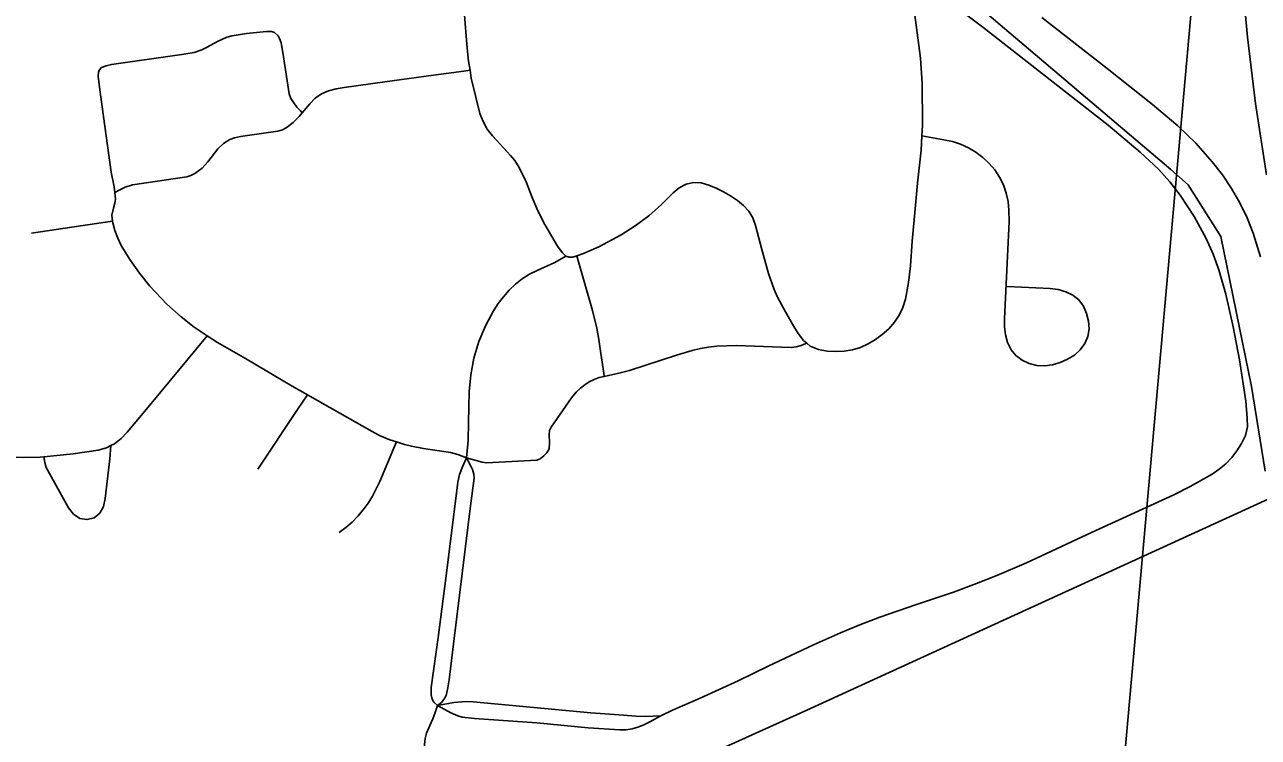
# Model space of a CAD drawing. Extents: x 0 to 34, y 0 to 22.
# Drawn here: x 6.7217 to 7.1815, y 17.689 to 17.9546 of the extents above; entities that cross this region are included whole.
import ezdxf

# ---------------------------------------------------------------- set-up
doc = ezdxf.new("R2010")
doc.units = 0
for name, color, linetype in [('GM_X_City_Street', 7, 'Continuous'), ('GM_X_Interchange_Ramps', 7, 'Continuous'), ('GM_X_Rail_Line', 7, 'Continuous'), ('GM_X_Section', 7, 'Continuous'), ('GM_X_US_Route', 7, 'Continuous'), ('SC_Shading1', 7, 'Continuous')]:
    doc.layers.add(name, color=color, linetype=linetype)

msp = doc.modelspace()

# ---------------------------------------------------------------- linework, layer by layer
at = {"layer": 'GM_X_City_Street'}
for points in [[(7.05608, 17.91319), (7.05629, 17.91722), (7.05617, 17.93278), (7.0555, 17.94212), (7.05395, 17.95446), (7.05231, 17.96674), (7.05206, 17.97168)], [(6.88508, 17.96463), (6.88623, 17.95034), (6.88671, 17.94461), (6.88713, 17.94103), (6.88766, 17.93762)], [(6.95878, 17.69698), (6.96318, 17.69912), (6.97339, 17.70352), (6.98757, 17.71002), (6.99877, 17.71548), (7.01563, 17.72348), (7.02577, 17.72787), (7.03294, 17.73086), (7.04035, 17.73371), (7.05366, 17.73831), (7.06782, 17.74314), (7.07648, 17.74632), (7.08399, 17.74927), (7.09509, 17.75403), (7.11931, 17.76532), (7.14994, 17.77937), (7.15605, 17.78244), (7.16423, 17.7871), (7.16686, 17.78891), (7.16932, 17.79097), (7.17154, 17.7933), (7.1735, 17.79583), (7.17524, 17.79853), (7.17666, 17.80147), (7.17737, 17.80476), (7.17735, 17.80799), (7.17675, 17.81426), (7.17439, 17.8297), (7.17207, 17.84198), (7.16932, 17.85419), (7.16672, 17.86323), (7.16457, 17.86914), (7.16202, 17.8749), (7.15749, 17.88316), (7.15233, 17.89104), (7.14849, 17.89604), (7.14428, 17.90073), (7.1374, 17.90716), (7.12544, 17.9172), (7.11072, 17.92876), (7.07881, 17.9537), (7.06447, 17.96447)], [(6.75031, 17.9387), (6.75199, 17.93929), (6.75409, 17.93981), (6.78031, 17.94346), (6.78485, 17.94427), (6.78766, 17.94519), (6.7895, 17.94611), (6.79374, 17.94851), (6.79672, 17.94983), (6.79891, 17.95041), (6.80137, 17.95087), (6.8043, 17.95133), (6.81176, 17.95213), (6.81365, 17.95207), (6.81473, 17.95167)], [(6.82515, 17.92178), (6.82449, 17.92247), (6.82317, 17.92384), (6.82088, 17.92705), (6.82025, 17.92889), (6.81789, 17.94421), (6.81726, 17.94788), (6.81669, 17.94949), (6.81612, 17.95046), (6.81473, 17.95167)], [(6.75524, 17.89202), (6.75502, 17.89424), (6.75387, 17.89963), (6.74968, 17.93032), (6.74905, 17.93544), (6.74916, 17.93698), (6.74957, 17.93784), (6.75031, 17.9387)], [(6.82515, 17.92178), (6.82794, 17.92506), (6.82998, 17.9272), (6.83227, 17.9289), (6.83488, 17.92998), (6.83777, 17.9307), (6.84076, 17.93123), (6.85594, 17.93332), (6.874, 17.93583), (6.8853, 17.9373), (6.88766, 17.93762)], [(6.88766, 17.93762), (6.88812, 17.93465), (6.88977, 17.92763), (6.89137, 17.92154), (6.89255, 17.91855), (6.8941, 17.91574), (6.896, 17.91315), (6.90029, 17.90858), (6.90276, 17.90592), (6.9043, 17.904), (6.90602, 17.90134), (6.90858, 17.89607), (6.9108, 17.89025), (6.91297, 17.88521), (6.91554, 17.88018), (6.92023, 17.87204), (6.92196, 17.86966), (6.92333, 17.8683)], [(6.75524, 17.89202), (6.75742, 17.89315), (6.75909, 17.89401), (6.76184, 17.89493), (6.78215, 17.89791), (6.78364, 17.89837), (6.78513, 17.89919), (6.78783, 17.9011), (6.78995, 17.9035), (6.79372, 17.90831), (6.79582, 17.9103), (6.79816, 17.91186), (6.79983, 17.91242), (6.80217, 17.91289), (6.81604, 17.91493), (6.81778, 17.91547), (6.81915, 17.91612), (6.82172, 17.91811), (6.82393, 17.92036), (6.82515, 17.92178)], [(7.01314, 17.83596), (7.01448, 17.83484), (7.01755, 17.83353), (7.02073, 17.83296), (7.02389, 17.83276), (7.02707, 17.83292), (7.03017, 17.83348), (7.0332, 17.83435), (7.03609, 17.83562), (7.03877, 17.83725), (7.0413, 17.83916), (7.04369, 17.84128), (7.04583, 17.84368), (7.04763, 17.84635), (7.04897, 17.84926), (7.04991, 17.8523), (7.05114, 17.8585), (7.05183, 17.86471), (7.05249, 17.87396), (7.05328, 17.88319), (7.05447, 17.89551), (7.05579, 17.90787), (7.05608, 17.91319)], [(7.08787, 17.85704), (7.10383, 17.85626), (7.10685, 17.85585), (7.10974, 17.85506), (7.11235, 17.85378), (7.11454, 17.85201), (7.11625, 17.8497), (7.11745, 17.847), (7.11818, 17.84411), (7.11839, 17.84121), (7.11796, 17.83837), (7.11684, 17.83573), (7.11512, 17.8334), (7.11291, 17.83149), (7.11035, 17.82997), (7.1076, 17.8287), (7.10477, 17.82783), (7.10185, 17.82744), (7.09893, 17.82761), (7.09608, 17.82835), (7.0934, 17.82958), (7.0911, 17.83128), (7.08928, 17.83348), (7.08803, 17.83612), (7.08726, 17.83899), (7.08689, 17.84195), (7.08686, 17.84498), (7.08763, 17.86052), (7.08859, 17.88125), (7.08853, 17.88554), (7.08821, 17.88873), (7.08753, 17.89187), (7.08646, 17.89491), (7.08502, 17.8978), (7.08323, 17.90049), (7.08113, 17.90294), (7.07876, 17.90513), (7.07619, 17.90705), (7.07343, 17.90869), (7.07051, 17.91005), (7.06744, 17.91105), (7.0643, 17.91164), (7.05608, 17.91319)], [(6.92748, 17.86844), (6.92994, 17.8693), (6.93567, 17.87184), (6.94396, 17.87623), (6.94926, 17.8796), (6.95424, 17.88343), (6.95898, 17.88754), (6.96331, 17.89194), (6.96564, 17.89378), (6.96818, 17.89513), (6.97092, 17.89576), (6.97375, 17.89562), (6.97663, 17.89486), (6.97943, 17.89373), (6.98215, 17.89238), (6.98478, 17.89084), (6.98729, 17.88911), (6.98959, 17.88722), (6.99155, 17.88506), (6.99303, 17.88258), (6.99407, 17.87981), (6.99638, 17.87081), (6.99896, 17.86184), (7.00104, 17.85591), (7.0023, 17.85302), (7.00526, 17.84754), (7.00836, 17.84216), (7.01, 17.8395), (7.01194, 17.83696), (7.01314, 17.83596)], [(6.75442, 17.88142), (6.7542, 17.88366), (6.75475, 17.88622), (6.7553, 17.88804), (6.75548, 17.88959), (6.75524, 17.89202)], [(6.72421, 17.87697), (6.75186, 17.88104), (6.75442, 17.88142)], [(6.78972, 17.83867), (6.78479, 17.84191), (6.77997, 17.84576), (6.77472, 17.85045), (6.76832, 17.8572), (6.76443, 17.86199), (6.76088, 17.86706), (6.75769, 17.87232), (6.75636, 17.87505), (6.75527, 17.8779), (6.75448, 17.88079), (6.75442, 17.88142)], [(6.88639, 17.79316), (6.88691, 17.79964), (6.88708, 17.80635), (6.88736, 17.81777), (6.88794, 17.8241), (6.88913, 17.83036), (6.89097, 17.83647), (6.89344, 17.84235), (6.89647, 17.84797), (6.89821, 17.85065), (6.90014, 17.85321), (6.90226, 17.85563), (6.90459, 17.85787), (6.90713, 17.85987), (6.90987, 17.86159), (6.91273, 17.86305), (6.91923, 17.86602), (6.92333, 17.8683)], [(6.92333, 17.8683), (6.92461, 17.86796), (6.92602, 17.86793), (6.92748, 17.86844)], [(6.93771, 17.82353), (6.93753, 17.82471), (6.93643, 17.83203), (6.93562, 17.83729), (6.9349, 17.84156), (6.93328, 17.84804), (6.93016, 17.85888), (6.92809, 17.86628), (6.92748, 17.86844)], [(6.75383, 17.79772), (6.7551, 17.79838), (6.75764, 17.80041), (6.75982, 17.80272), (6.76586, 17.8098), (6.78556, 17.83364), (6.78972, 17.83867)], [(6.82707, 17.81667), (6.82139, 17.81991), (6.80395, 17.83016), (6.79357, 17.83612), (6.78972, 17.83867)], [(6.93771, 17.82353), (6.94365, 17.82481), (6.94708, 17.8257), (6.9646, 17.83144), (6.97051, 17.83322), (6.9735, 17.83396), (6.97653, 17.83446), (6.97959, 17.83476), (6.98694, 17.835), (7.00375, 17.8344), (7.00748, 17.83424), (7.00927, 17.83455), (7.01109, 17.835), (7.01225, 17.83555), (7.01314, 17.83596)], [(6.88639, 17.79316), (6.89214, 17.79155), (6.89374, 17.79132), (6.9125, 17.79224), (6.91377, 17.79284), (6.91521, 17.79388), (6.91631, 17.79503), (6.9171, 17.79657), (6.9173, 17.79885), (6.91715, 17.80184), (6.91725, 17.80338), (6.91785, 17.80462), (6.9255, 17.81556), (6.92719, 17.81764), (6.92883, 17.81914), (6.93042, 17.82033), (6.93211, 17.82148), (6.93395, 17.82242), (6.93574, 17.82312), (6.93771, 17.82353)], [(6.80857, 17.78899), (6.82342, 17.81122), (6.82707, 17.81667)], [(6.86023, 17.7991), (6.85782, 17.79987), (6.85395, 17.80153), (6.85121, 17.80294), (6.82707, 17.81667)], [(6.70143, 17.79893), (6.7029, 17.79797), (6.70576, 17.79653), (6.70872, 17.79538), (6.71177, 17.7945), (6.71488, 17.79387), (6.71801, 17.79347), (6.72115, 17.79327), (6.72744, 17.7934), (6.72885, 17.79354)], [(6.8389, 17.76531), (6.84135, 17.76718), (6.84368, 17.76921), (6.84586, 17.7714), (6.84788, 17.77376), (6.84968, 17.77625), (6.8513, 17.77887), (6.85403, 17.78437), (6.85916, 17.79656), (6.86023, 17.7991)], [(6.88639, 17.79316), (6.88307, 17.79442), (6.88037, 17.7951), (6.87028, 17.79665), (6.8658, 17.79751), (6.86327, 17.79815), (6.86023, 17.7991)], [(6.72885, 17.79354), (6.72917, 17.7914), (6.72974, 17.78956), (6.73801, 17.77451), (6.73987, 17.77218), (6.74221, 17.77061), (6.74492, 17.77013), (6.74759, 17.77082), (6.7497, 17.77256), (6.75101, 17.77507), (6.75168, 17.77804), (6.75345, 17.79284), (6.75383, 17.79772)], [(6.72885, 17.79354), (6.73979, 17.79465), (6.74905, 17.79603), (6.75218, 17.79689), (6.75383, 17.79772)], [(6.8755, 17.70084), (6.87416, 17.70212), (6.87354, 17.70325), (6.87314, 17.7048), (6.87312, 17.70755), (6.87581, 17.7262), (6.87907, 17.75111), (6.88307, 17.78415), (6.88376, 17.78695), (6.88485, 17.78983), (6.88639, 17.79316)], [(6.8755, 17.70084), (6.87699, 17.70193), (6.87791, 17.70314), (6.87871, 17.70463), (6.87945, 17.70738), (6.87989, 17.71042), (6.8817, 17.72587), (6.88788, 17.77526), (6.88915, 17.78558), (6.88909, 17.78713), (6.88858, 17.78879), (6.888, 17.79011), (6.88639, 17.79316)], [(6.8755, 17.70084), (6.88163, 17.70193), (6.88456, 17.70227), (6.88634, 17.70239), (6.88886, 17.70227), (6.93264, 17.69812), (6.9448, 17.69721), (6.94944, 17.69684), (6.95302, 17.69674), (6.95878, 17.69698)], [(6.86678, 17.6511), (6.86887, 17.66943), (6.87097, 17.68857), (6.87148, 17.69052), (6.87262, 17.69344), (6.87377, 17.6959), (6.87463, 17.6982), (6.8755, 17.70084)], [(6.8755, 17.70084), (6.88054, 17.69815), (6.88313, 17.69694), (6.88479, 17.69648), (6.88938, 17.69602), (6.91255, 17.69441), (6.93165, 17.69256), (6.94348, 17.69174), (6.94587, 17.69178), (6.9481, 17.69211), (6.95025, 17.69274), (6.9522, 17.6935), (6.95445, 17.69469), (6.95878, 17.69698)]]:
    msp.add_lwpolyline(points, dxfattribs=at)
at = {"layer": 'GM_X_Interchange_Ramps'}
msp.add_lwpolyline([(7.10075, 17.95732), (7.12506, 17.93826), (7.14207, 17.9249), (7.15149, 17.9169), (7.15816, 17.91048), (7.1643, 17.90354), (7.16805, 17.89863), (7.17149, 17.8935), (7.17458, 17.88816), (7.17727, 17.8826), (7.17957, 17.87687), (7.18233, 17.86803)], dxfattribs=at)
at = {"layer": 'GM_X_Rail_Line'}
msp.add_lwpolyline([(6.56772, 17.49722), (6.86452, 17.63205), (7.01314, 17.69916), (7.21173, 17.78989), (7.53484, 17.93735), (7.65877, 17.99364)], dxfattribs=at)
at = {"layer": 'GM_X_Section'}
for points in [[(6.17707, 18.26412), (7.17505, 18.16824), (7.08554, 17.16561), (6.07115, 17.24621)], [(7.17505, 18.16824), (8.18593, 18.07293), (8.09556, 17.08999), (7.08554, 17.16561)]]:
    msp.add_lwpolyline(points, close=True, dxfattribs=at)
at = {"layer": 'GM_X_US_Route'}
msp.add_lwpolyline([(7.18454, 17.89867), (7.18043, 17.92522), (7.17742, 17.94995), (7.17549, 17.97166), (7.17405, 17.99652), (7.17338, 18.01831), (7.17339, 18.0375), (7.1734, 18.0401), (7.17375, 18.05133), (7.17409, 18.06188), (7.17423, 18.0641), (7.17515, 18.07838), (7.17529, 18.08052), (7.17735, 18.10221), (7.18007, 18.12384), (7.18387, 18.14846)], dxfattribs=at)
at = {"layer": 'SC_Shading1'}
msp.add_lwpolyline([(7.18406, 17.78816), (7.17887, 17.81981), (7.1675, 17.87567), (7.15531, 17.89497), (7.14886, 17.9006), (7.06236, 17.97407), (7.06059, 18.00077), (7.05885, 18.02704), (7.02668, 18.02894), (6.93923, 18.00505), (6.9074, 17.99598), (6.85136, 17.99067), (6.82211, 17.9879), (6.8221, 17.98717), (6.71908, 17.97813)], dxfattribs=at)

doc.saveas('drawing.dxf')
